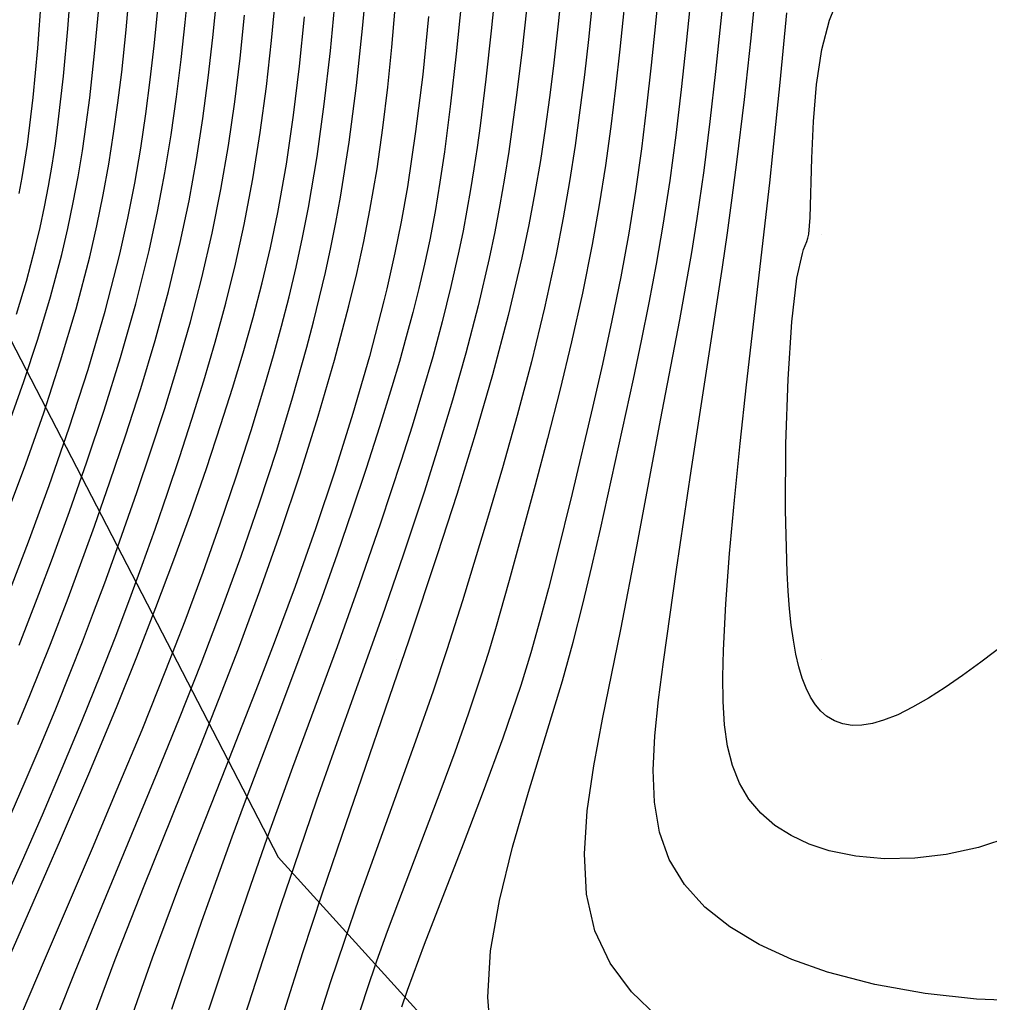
# Model space of a CAD drawing. Extents: x 2602990 to 2605851, y 618069 to 619180.
# Drawn here: x 2603531.16 to 2603553.94, y 618651.96 to 618675.04 of the extents above; entities that cross this region are included whole.
import ezdxf

# ---------------------------------------------------------------- set-up
doc = ezdxf.new("R2010")
doc.units = 0
for name, color, linetype in [('DTM Contours Major', 7, 'Continuous'), ('DTM Contours Minor', 7, 'Continuous'), ('Exist DTM Crownline', 7, 'Continuous'), ('Exist DTM QL2 LIDAR Elevation Point', 7, 'Continuous'), ('Exist Roads EOP', 7, 'Continuous'), ('PH Exist DTM Obscure Area', 7, 'Continuous')]:
    doc.layers.add(name, color=color, linetype=linetype)

msp = doc.modelspace()

# ---------------------------------------------------------------- linework, layer by layer
at = {"layer": 'DTM Contours Major'}
for points in [[(2603530.877, 618663.452), (2603531.305, 618664.605), (2603531.723, 618665.801), (2603532.121, 618667.021), (2603532.486, 618668.248), (2603532.805, 618669.465), (2603532.973, 618670.199), (2603533.122, 618670.925), (2603533.253, 618671.647), (2603533.367, 618672.365), (2603533.468, 618673.083), (2603533.557, 618673.804), (2603533.662, 618674.795), (2603533.75, 618675.792)], [(2603554.857, 618651.989), (2603553.638, 618652.036), (2603552.426, 618652.166), (2603551.249, 618652.378), (2603550.135, 618652.67), (2603549.295, 618652.968), (2603548.527, 618653.32), (2603547.844, 618653.729), (2603547.257, 618654.196), (2603546.779, 618654.722), (2603546.42, 618655.31), (2603546.19, 618655.956), (2603546.07, 618656.658), (2603546.039, 618657.414), (2603546.078, 618658.218), (2603546.166, 618659.065), (2603546.282, 618659.952), (2603546.591, 618662.127), (2603546.934, 618664.441), (2603547.666, 618669.223), (2603547.784, 618670.033), (2603547.899, 618670.856), (2603548.009, 618671.692), (2603548.185, 618673.161), (2603548.34, 618674.606), (2603548.473, 618675.956)], [(2603540.766, 618675.111), (2603540.626, 618673.751), (2603540.461, 618672.413), (2603540.266, 618671.111), (2603540.12, 618670.291), (2603539.975, 618669.565), (2603539.785, 618668.716), (2603539.716, 618668.431), (2603539.376, 618667.128), (2603538.989, 618665.791), (2603538.563, 618664.436), (2603538.107, 618663.077), (2603537.629, 618661.728), (2603537.138, 618660.404), (2603536.761, 618659.42), (2603536.007, 618657.507), (2603535.27, 618655.64), (2603534.913, 618654.715), (2603534.59, 618653.856), (2603534.274, 618652.995), (2603533.963, 618652.128), (2603533.346, 618650.364)]]:
    msp.add_lwpolyline(points, dxfattribs=at)
at = {"layer": 'DTM Contours Minor'}
for points in [[(2603531.082, 618668.12), (2603531.317, 618668.897), (2603531.525, 618669.676), (2603531.638, 618670.156), (2603531.741, 618670.639), (2603531.835, 618671.127), (2603531.92, 618671.621), (2603531.997, 618672.125), (2603532.067, 618672.639), (2603532.192, 618673.712), (2603532.294, 618674.822), (2603532.378, 618675.957), (2603532.446, 618677.103), (2603532.501, 618678.248), (2603532.568, 618680.024), (2603532.623, 618681.933), (2603532.63, 618682.268)], [(2603546.554, 618679.746), (2603546.097, 618674.951), (2603545.996, 618673.972), (2603545.886, 618672.988), (2603545.763, 618672.001), (2603545.624, 618671.011), (2603545.465, 618670.021), (2603545.278, 618668.994), (2603545.072, 618667.97), (2603544.849, 618666.948), (2603544.616, 618665.931), (2603544.134, 618663.911), (2603543.771, 618662.421), (2603543.581, 618661.675), (2603543.38, 618660.925), (2603543.164, 618660.169), (2603542.928, 618659.403), (2603542.508, 618658.161), (2603542.05, 618656.909), (2603541.575, 618655.67), (2603540.66, 618653.313), (2603540.262, 618652.239), (2603540.125, 618651.846)], [(2603542.192, 618651.571), (2603542.158, 618652.08), (2603542.221, 618653.171), (2603542.427, 618654.353), (2603542.737, 618655.601), (2603543.113, 618656.892), (2603543.515, 618658.203), (2603543.907, 618659.509), (2603544.158, 618660.417), (2603544.388, 618661.313), (2603544.602, 618662.198), (2603544.803, 618663.072), (2603545.579, 618666.595), (2603545.769, 618667.491), (2603545.95, 618668.39), (2603546.12, 618669.295), (2603546.277, 618670.208), (2603546.436, 618671.261), (2603546.577, 618672.327), (2603546.705, 618673.401), (2603546.823, 618674.482), (2603547.195, 618678.073)], [(2603546.146, 618651.609), (2603545.529, 618652.206), (2603545.027, 618652.88), (2603544.669, 618653.639), (2603544.473, 618654.502), (2603544.425, 618655.446), (2603544.493, 618656.455), (2603544.646, 618657.513), (2603544.853, 618658.605), (2603545.28, 618660.714), (2603545.661, 618662.704), (2603546.212, 618665.633), (2603546.666, 618667.991), (2603546.81, 618668.775), (2603546.948, 618669.566), (2603547.077, 618670.369), (2603547.237, 618671.495), (2603547.382, 618672.646), (2603547.516, 618673.82), (2603547.766, 618676.218)], [(2603532.067, 618651.679), (2603532.463, 618652.682), (2603532.908, 618653.773), (2603534.4, 618657.364), (2603534.915, 618658.63), (2603535.422, 618659.913), (2603535.901, 618661.174), (2603536.359, 618662.435), (2603536.792, 618663.689), (2603537.197, 618664.93), (2603537.569, 618666.152), (2603537.907, 618667.349), (2603538.061, 618667.937), (2603538.206, 618668.52), (2603538.342, 618669.102), (2603538.468, 618669.684), (2603538.586, 618670.271), (2603538.695, 618670.865), (2603538.9, 618672.163), (2603539.071, 618673.49), (2603539.214, 618674.829), (2603539.334, 618676.16)], [(2603545.44, 618676.089), (2603545.261, 618674.344), (2603545.159, 618673.44), (2603545.045, 618672.529), (2603544.918, 618671.613), (2603544.773, 618670.69), (2603544.609, 618669.759), (2603544.379, 618668.616), (2603544.123, 618667.47), (2603543.847, 618666.33), (2603543.559, 618665.204), (2603543.267, 618664.101), (2603542.66, 618661.864), (2603542.338, 618660.732), (2603542.17, 618660.173), (2603541.995, 618659.615), (2603541.698, 618658.724), (2603541.382, 618657.834), (2603541.054, 618656.946), (2603540.057, 618654.323), (2603539.795, 618653.62), (2603539.543, 618652.922), (2603539.304, 618652.228), (2603539.079, 618651.535)], [(2603531.147, 618660.35), (2603531.613, 618661.547), (2603531.931, 618662.391), (2603532.332, 618663.488), (2603532.74, 618664.652), (2603533.143, 618665.863), (2603533.529, 618667.106), (2603533.885, 618668.361), (2603534.198, 618669.613), (2603534.398, 618670.531), (2603534.57, 618671.438), (2603534.719, 618672.335), (2603534.846, 618673.222), (2603534.955, 618674.101), (2603535.048, 618674.973), (2603535.129, 618675.838)], [(2603542.35, 618675.927), (2603542.235, 618674.772), (2603542.11, 618673.642), (2603541.973, 618672.547), (2603541.903, 618672.038), (2603541.828, 618671.538), (2603541.749, 618671.046), (2603541.665, 618670.561), (2603541.574, 618670.079), (2603541.477, 618669.6), (2603541.29, 618668.77), (2603541.084, 618667.944), (2603540.861, 618667.121), (2603540.624, 618666.302), (2603540.377, 618665.489), (2603540.121, 618664.683), (2603539.881, 618663.946), (2603539.636, 618663.215), (2603539.134, 618661.76), (2603538.614, 618660.31), (2603537.567, 618657.472), (2603536.968, 618655.809), (2603536.581, 618654.703), (2603536.189, 618653.56), (2603535.795, 618652.386), (2603535.402, 618651.192)], [(2603543.912, 618675.936), (2603543.809, 618674.941), (2603543.696, 618673.95), (2603543.604, 618673.212), (2603543.503, 618672.473), (2603543.39, 618671.73), (2603543.263, 618670.98), (2603543.12, 618670.218), (2603542.958, 618669.442), (2603542.638, 618668.088), (2603542.268, 618666.698), (2603541.861, 618665.291), (2603541.427, 618663.882), (2603540.978, 618662.489), (2603540.301, 618660.466), (2603538.724, 618655.874), (2603538.26, 618654.499), (2603537.806, 618653.123), (2603537.37, 618651.759)], [(2603530.765, 618654.254), (2603531.225, 618655.293), (2603531.693, 618656.364), (2603532.16, 618657.457), (2603532.621, 618658.561), (2603533.067, 618659.664), (2603533.403, 618660.522), (2603533.726, 618661.375), (2603534.038, 618662.223), (2603534.339, 618663.069), (2603534.631, 618663.913), (2603534.915, 618664.758), (2603535.207, 618665.656), (2603535.487, 618666.558), (2603535.754, 618667.465), (2603536.002, 618668.378), (2603536.231, 618669.299), (2603536.435, 618670.23), (2603536.638, 618671.303), (2603536.809, 618672.384), (2603536.954, 618673.467), (2603537.076, 618674.545), (2603537.179, 618675.612)], [(2603531.115, 618658.484), (2603531.396, 618659.163), (2603531.881, 618660.372), (2603532.295, 618661.45), (2603532.708, 618662.566), (2603532.917, 618663.145), (2603533.281, 618664.181), (2603533.646, 618665.26), (2603534.003, 618666.372), (2603534.342, 618667.506), (2603534.655, 618668.654), (2603534.933, 618669.804), (2603535.137, 618670.782), (2603535.312, 618671.753), (2603535.462, 618672.717), (2603535.589, 618673.673), (2603535.698, 618674.618), (2603535.79, 618675.553)], [(2603531.15, 618670.958), (2603531.218, 618671.332), (2603531.282, 618671.714), (2603531.34, 618672.105), (2603531.477, 618673.207), (2603531.587, 618674.366), (2603531.675, 618675.565)], [(2603531.229, 618651.733), (2603531.743, 618652.949), (2603532.868, 618655.583), (2603533.453, 618656.963), (2603534.033, 618658.361), (2603534.595, 618659.758), (2603535.044, 618660.919), (2603535.469, 618662.065), (2603535.87, 618663.194), (2603536.247, 618664.302), (2603536.597, 618665.388), (2603536.921, 618666.451), (2603537.123, 618667.15), (2603537.313, 618667.842), (2603537.49, 618668.531), (2603537.655, 618669.223), (2603537.806, 618669.921), (2603537.945, 618670.63), (2603538.145, 618671.825), (2603538.314, 618673.053), (2603538.457, 618674.303), (2603538.579, 618675.565)], [(2603549.694, 618670), (2603549.731, 618670.389), (2603549.768, 618671.782), (2603549.804, 618672.643), (2603549.875, 618673.518), (2603550, 618674.334), (2603550.186, 618675.025), (2603550.419, 618675.611)], [(2603530.88, 618661.502), (2603531.369, 618662.776), (2603531.854, 618664.099), (2603532.324, 618665.455), (2603532.765, 618666.824), (2603533.164, 618668.188), (2603533.51, 618669.528), (2603533.698, 618670.372), (2603533.862, 618671.201), (2603534.003, 618672.018), (2603534.124, 618672.826), (2603534.228, 618673.627), (2603534.319, 618674.424), (2603534.409, 618675.352)], [(2603530.91, 618665.565), (2603531.257, 618666.54), (2603531.584, 618667.53), (2603531.883, 618668.528), (2603532.147, 618669.525), (2603532.289, 618670.133), (2603532.416, 618670.74), (2603532.53, 618671.348), (2603532.632, 618671.96), (2603532.723, 618672.577), (2603532.804, 618673.202), (2603532.92, 618674.243), (2603533.017, 618675.301)], [(2603532.893, 618651.591), (2603533.405, 618652.963), (2603533.674, 618653.664), (2603534.082, 618654.695), (2603535.398, 618657.958), (2603535.849, 618659.098), (2603536.298, 618660.263), (2603536.802, 618661.622), (2603537.286, 618662.996), (2603537.746, 618664.368), (2603538.172, 618665.723), (2603538.557, 618667.043), (2603538.895, 618668.313), (2603539.079, 618669.079), (2603539.243, 618669.826), (2603539.388, 618670.56), (2603539.554, 618671.536), (2603539.692, 618672.501), (2603539.806, 618673.453), (2603539.9, 618674.389), (2603539.981, 618675.309)], [(2603541.534, 618675.463), (2603541.412, 618674.239), (2603541.281, 618673.057), (2603541.137, 618671.935), (2603541.032, 618671.22), (2603540.917, 618670.533), (2603540.791, 618669.865), (2603540.67, 618669.294), (2603540.538, 618668.727), (2603540.396, 618668.16), (2603540.242, 618667.589), (2603540.078, 618667.009), (2603539.903, 618666.417), (2603539.612, 618665.472), (2603539.298, 618664.496), (2603538.965, 618663.497), (2603538.616, 618662.485), (2603538.254, 618661.468), (2603537.884, 618660.454), (2603537.31, 618658.927), (2603536.436, 618656.624), (2603536.144, 618655.838), (2603535.788, 618654.858), (2603535.433, 618653.856), (2603535.078, 618652.834), (2603534.723, 618651.792)], [(2603543.069, 618675.341), (2603542.952, 618674.268), (2603542.824, 618673.21), (2603542.739, 618672.572), (2603542.647, 618671.941), (2603542.547, 618671.313), (2603542.438, 618670.686), (2603542.319, 618670.058), (2603542.187, 618669.427), (2603541.929, 618668.318), (2603541.64, 618667.205), (2603541.328, 618666.101), (2603541, 618665.017), (2603540.667, 618663.966), (2603540.168, 618662.464), (2603539.672, 618661.03), (2603538.532, 618657.836), (2603538.135, 618656.709), (2603537.721, 618655.508), (2603537.296, 618654.252), (2603536.868, 618652.959), (2603536.447, 618651.647)], [(2603544.619, 618675.495), (2603544.52, 618674.571), (2603544.425, 618673.744), (2603544.321, 618672.914), (2603544.205, 618672.079), (2603544.075, 618671.236), (2603543.928, 618670.384), (2603543.762, 618669.521), (2603543.488, 618668.266), (2603543.179, 618667), (2603542.846, 618665.743), (2603542.5, 618664.512), (2603542.152, 618663.325), (2603541.563, 618661.388), (2603541.197, 618660.234), (2603540.874, 618659.27), (2603540.461, 618658.094), (2603539.468, 618655.353), (2603539.127, 618654.394), (2603538.786, 618653.412), (2603538.453, 618652.414), (2603538.133, 618651.408)], [(2603530.381, 618651.812), (2603531.474, 618654.301), (2603532.118, 618655.778), (2603532.781, 618657.326), (2603533.43, 618658.883), (2603533.91, 618660.072), (2603534.36, 618661.228), (2603534.782, 618662.35), (2603535.177, 618663.441), (2603535.545, 618664.499), (2603535.887, 618665.527), (2603536.158, 618666.379), (2603536.41, 618667.215), (2603536.643, 618668.04), (2603536.856, 618668.86), (2603537.05, 618669.682), (2603537.223, 618670.51), (2603537.425, 618671.643), (2603537.594, 618672.792), (2603537.735, 618673.948), (2603537.852, 618675.105)], [(2603530.88, 618656.206), (2603531.262, 618657.087), (2603531.637, 618657.97), (2603532.005, 618658.854), (2603532.361, 618659.737), (2603532.632, 618660.427), (2603532.897, 618661.117), (2603533.156, 618661.811), (2603533.41, 618662.51), (2603533.662, 618663.217), (2603533.912, 618663.935), (2603534.242, 618664.909), (2603534.566, 618665.904), (2603534.877, 618666.915), (2603535.171, 618667.941), (2603535.441, 618668.977), (2603535.682, 618670.021), (2603535.887, 618671.051), (2603536.062, 618672.082), (2603536.21, 618673.109), (2603536.336, 618674.13), (2603536.442, 618675.14)], [(2603554.444, 618655.844), (2603553.681, 618655.595), (2603552.925, 618655.429), (2603552.186, 618655.341), (2603551.475, 618655.329), (2603550.801, 618655.39), (2603550.175, 618655.519), (2603549.708, 618655.674), (2603549.282, 618655.873), (2603548.901, 618656.115), (2603548.57, 618656.401), (2603548.29, 618656.731), (2603548.067, 618657.105), (2603547.902, 618657.52), (2603547.788, 618657.978), (2603547.717, 618658.479), (2603547.683, 618659.021), (2603547.677, 618659.604), (2603547.693, 618660.227), (2603547.748, 618661.317), (2603547.835, 618662.497), (2603547.947, 618663.756), (2603548.081, 618665.081), (2603548.232, 618666.459), (2603548.779, 618671.203), (2603548.855, 618671.894), (2603549.026, 618673.562), (2603549.183, 618675.198)], [(2603554.641, 618660.63), (2603553.739, 618659.945), (2603553.307, 618659.634), (2603552.896, 618659.351), (2603552.505, 618659.101), (2603552.134, 618658.888), (2603551.784, 618658.714), (2603551.453, 618658.583), (2603551.192, 618658.508), (2603550.945, 618658.468), (2603550.714, 618658.464), (2603550.498, 618658.497), (2603550.298, 618658.568), (2603550.115, 618658.679), (2603549.978, 618658.8), (2603549.852, 618658.949), (2603549.738, 618659.127), (2603549.635, 618659.334), (2603549.543, 618659.571), (2603549.462, 618659.839), (2603549.393, 618660.135), (2603549.334, 618660.462), (2603549.285, 618660.818), (2603549.244, 618661.202), (2603549.212, 618661.613), (2603549.186, 618662.051), (2603549.147, 618663.514), (2603549.158, 618665.075), (2603549.211, 618666.597), (2603549.299, 618667.941), (2603549.414, 618668.97), (2603549.548, 618669.548), (2603549.575, 618669.636), (2603549.653, 618669.828), (2603549.675, 618669.903), (2603549.694, 618670)]]:
    msp.add_lwpolyline(points, dxfattribs=at)
at = {"layer": 'Exist DTM Crownline'}
msp.add_spline([(2603233.488, 618380.754), (2603285.185, 618400.095), (2603335.457, 618418.629), (2603390.812, 618439.069), (2603440.087, 618457.325), (2603493.996, 618477.231), (2603542.655, 618495.301), (2603600.808, 618516.867), (2603653.659, 618536.362), (2603706.222, 618555.742), (2603764.811, 618577.593), (2603823.52, 618599.847), (2603878.564, 618620.56), (2603937.951, 618643.078), (2603997.369, 618665.789), (2604036.209, 618680.665), (2604055.311, 618688.017)], degree=3, dxfattribs=at)
at = {"layer": 'Exist DTM QL2 LIDAR Elevation Point'}
for p, q in [((2603540, 618670), (2603540, 618670)), ((2603550, 618670), (2603550, 618670)), ((2603540, 618660), (2603540, 618660)), ((2603550, 618660), (2603550, 618660))]:
    msp.add_line(p, q, dxfattribs=at)
at = {"layer": 'Exist Roads EOP'}
for points in [[(2603230.17, 618389.98), (2603282.929, 618409.597), (2603332.773, 618427.868), (2603388.167, 618448.413), (2603437.203, 618466.721), (2603490.778, 618486.527), (2603539.039, 618504.558), (2603597.451, 618526.156), (2603651.053, 618545.972), (2603705.208, 618566.084), (2603762.02, 618587.183), (2603820.334, 618609.162), (2603876.341, 618629.99), (2603934.909, 618652.28), (2603996.409, 618675.568), (2604033.216, 618689.957), (2604052.01, 618697.199)], [(2604034.633, 618668.486), (2603984.89, 618650.123), (2603936.767, 618631.654), (2603888.195, 618613.335), (2603837.766, 618594.258), (2603782.918, 618573.705), (2603731.939, 618554.39), (2603671.126, 618532.171), (2603621.822, 618514.106), (2603561.545, 618491.877), (2603506.421, 618471.293), (2603452.163, 618451.33), (2603398.364, 618431.316), (2603341.431, 618410.355), (2603281.65, 618388.199), (2603223.033, 618366.475), (2603185.717, 618352.612)]]:
    msp.add_spline(points, degree=3, dxfattribs=at)
at = {"layer": 'PH Exist DTM Obscure Area'}
msp.add_lwpolyline([(2603477.365, 618606.253), (2603467.077, 618611.544), (2603465.2, 618621.515), (2603467.044, 618624.828), (2603471.506, 618635.577), (2603472.187, 618648.047), (2603476.745, 618660.795), (2603485.891, 618662.898), (2603493.861, 618664.987), (2603505.664, 618671.235), (2603518.219, 618673.376), (2603528.339, 618672.551), (2603537.234, 618655.37), (2603543.663, 618648.272), (2603541.73, 618632.144), (2603537.113, 618624.685), (2603525.295, 618619.731), (2603512.131, 618619.463), (2603497.216, 618618.118), (2603489.516, 618612.975), (2603477.365, 618606.253)], dxfattribs=at)

doc.saveas('drawing.dxf')
